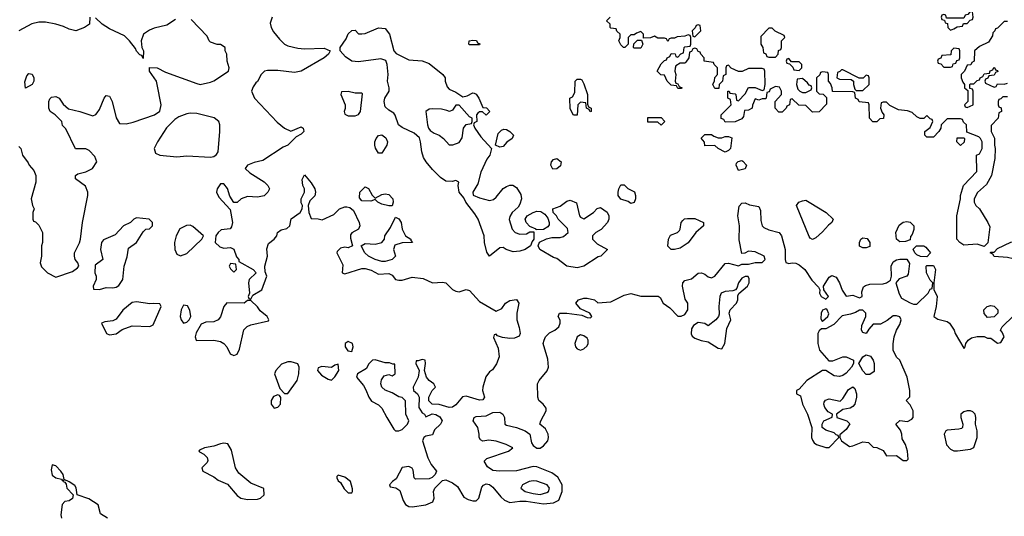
# Model space of a CAD drawing. Header units: inches. Extents: x 2380053 to 2584298, y 380219 to 546618.
# Tile 407 of 656: x 2550336 to 2556190, y 424782 to 427736. Entities that reach past the tile are written whole.
import ezdxf

# ---------------------------------------------------------------- set-up
doc = ezdxf.new("R2010")
doc.units = ezdxf.units.IN
doc.header["$MEASUREMENT"] = 0
doc.layers.add('C5452', color=7, linetype='Continuous')

msp = doc.modelspace()

# ---------------------------------------------------------------- linework, layer by layer
at = {"layer": 'C5452', "color": 2}
for points, elevation in [([(2555990, 427786), (2555972.7, 427767.3), (2555958, 427762), (2555950, 427746), (2555846, 427746), (2555842, 427762), (2555830, 427766), (2555818, 427762), (2555814, 427750), (2555818, 427738), (2555834, 427734), (2555838, 427718), (2555852.7, 427712.7), (2555854, 427690), (2555870, 427674), (2555890, 427682), (2555910, 427694), (2555942, 427698), (2555947.3, 427712.7), (2555970, 427714), (2555987.3, 427732.7), (2556002, 427738), (2556006, 427750), (2556002, 427782)], 38), ([(2552970, 427278), (2552996.5, 427283.5), (2553030, 427301), (2553038.8, 427298.8), (2553050, 427292), (2553066, 427270), (2553090, 427214), (2553110.9, 427210.9), (2553131.3, 427190), (2553110, 427168.7), (2553087.3, 427187.3), (2553070, 427188), (2553059.6, 427180.4), (2553052, 427170), (2553054, 427130), (2553038, 427122), (2553034, 427110), (2553042, 427090), (2553078.5, 427038.5), (2553142, 426970), (2553131, 426930), (2553113.4, 426906.6), (2553077.3, 426830), (2553060.7, 426759.3), (2553031.3, 426710), (2553032, 426692), (2553070, 426676), (2553130, 426661), (2553152.7, 426667.3), (2553170, 426681), (2553210, 426731.3), (2553230, 426744.7), (2553250, 426751.3), (2553268.8, 426751.1), (2553290, 426738), (2553316.7, 426696.7), (2553319.1, 426670), (2553310, 426638), (2553299.8, 426620.2), (2553264.7, 426590), (2553250, 426566), (2553247.1, 426547.1), (2553264.7, 426490), (2553282, 426470), (2553310, 426461), (2553350, 426462), (2553370, 426474), (2553394, 426474), (2553394, 426430), (2553383.6, 426416.4), (2553374, 426390), (2553342, 426370), (2553310, 426359.3), (2553270, 426356), (2553229.5, 426369.5), (2553210, 426381.2), (2553190, 426379), (2553130, 426328.7), (2553113.6, 426353.6), (2553099.3, 426410), (2553098, 426450), (2553061.2, 426550), (2553042, 426582), (2552989, 426650), (2552977.2, 426677.2), (2552949.2, 426710), (2552944, 426750), (2552948, 426770), (2552930, 426779), (2552907.1, 426772.9), (2552870, 426776), (2552837.5, 426797.5), (2552790, 426844), (2552752.7, 426890), (2552737.2, 426917.2), (2552726.6, 426950), (2552719.3, 427010), (2552712.3, 427032.3), (2552680.9, 427060.9), (2552610, 427094), (2552588.7, 427110), (2552568.8, 427168.9), (2552560.4, 427180.4), (2552530, 427198), (2552510, 427218), (2552502.7, 427250), (2552506.6, 427270), (2552532.7, 427310), (2552532.7, 427330), (2552522.9, 427370), (2552526, 427410), (2552521.2, 427470), (2552512.7, 427492.7), (2552484, 427504), (2552350, 427486), (2552310, 427489.3), (2552274.2, 427514.2), (2552242, 427550), (2552242, 427570), (2552277.5, 427622.5), (2552290, 427651.3), (2552310, 427672), (2552330, 427674), (2552350, 427652), (2552370, 427651), (2552390, 427654.8), (2552470, 427687.3), (2552510, 427682.8), (2552534.8, 427650), (2552561, 427550), (2552574, 427534), (2552650, 427497.3), (2552730, 427490.7), (2552770, 427474.8), (2552851, 427410), (2552866, 427390), (2552866, 427370), (2552876.9, 427336.9), (2552890, 427322), (2552930, 427304.7)], 38), ([(2554370, 427706), (2554358, 427702), (2554352.7, 427687.3), (2554334, 427670), (2554338, 427638), (2554350, 427634), (2554386, 427670), (2554382, 427702)], 38), ([(2554810, 427686), (2554790, 427686), (2554743.6, 427636.4), (2554742, 427590), (2554754, 427570), (2554758, 427538), (2554772.7, 427532.7), (2554778, 427518), (2554790, 427514), (2554830, 427514), (2554846, 427530), (2554847.3, 427552.7), (2554862, 427558), (2554866, 427570), (2554866, 427610), (2554886, 427630), (2554882, 427642), (2554828.4, 427668.4)], 38), ([(2553010, 427586), (2553006, 427590), (2553008, 427610), (2553030, 427614), (2553051.6, 427611.6), (2553058, 427598), (2553072.7, 427592.7), (2553070, 427586)], 38), ([(2553990, 427566), (2553986, 427570), (2553987.3, 427592.7), (2554010, 427614), (2554034, 427614), (2554042, 427590), (2554030, 427566)], 38), ([(2555890, 427566), (2555874, 427550), (2555872.7, 427527.3), (2555818, 427522), (2555812.7, 427507.3), (2555798, 427502), (2555794, 427490), (2555798, 427478), (2555812.7, 427472.7), (2555830, 427454), (2555870, 427454), (2555882, 427458), (2555887.3, 427472.7), (2555902, 427478), (2555907.3, 427492.7), (2555922, 427498), (2555926, 427510), (2555926, 427550), (2555922, 427562)], 38), ([(2554910, 427506), (2554898, 427502), (2554894, 427490), (2554898, 427478), (2554914, 427474), (2554932.7, 427452.7), (2554938, 427438), (2554970, 427434), (2554986, 427450), (2554986, 427470), (2554970, 427486), (2554926, 427486)], 38), ([(2555230, 427438), (2555222, 427438), (2555212.7, 427427.3), (2555198, 427422), (2555194, 427390), (2555210, 427382), (2555279.6, 427379.6), (2555294, 427370), (2555294, 427350), (2555302, 427322), (2555310, 427314), (2555350, 427314), (2555386, 427350), (2555386, 427390), (2555382, 427402), (2555370, 427406), (2555352, 427388), (2555328, 427388)], 38), ([(2550370, 427329.2), (2550366, 427366), (2550378, 427402), (2550390, 427416), (2550410, 427411), (2550420.7, 427390), (2550419.1, 427370), (2550410.5, 427350)], 38), ([(2553727.3, 427187.3), (2553722, 427202), (2553706, 427210), (2553702, 427242), (2553670, 427246), (2553654, 427230), (2553650, 427168), (2553628.8, 427168.9), (2553610, 427206), (2553608, 427270), (2553622, 427278), (2553637.2, 427302.8), (2553638, 427370), (2553650, 427382), (2553670, 427382), (2553678, 427378), (2553690, 427354), (2553711.3, 427290), (2553712.7, 427232.7), (2553718, 427218), (2553734, 427210), (2553734, 427190)], 38), ([(2554990, 427386), (2554958, 427382), (2554954, 427350), (2554963.6, 427323.6), (2554974, 427310), (2554990, 427302), (2555010, 427302), (2555042, 427318), (2555046, 427330), (2555042, 427342), (2555030, 427346), (2555020.4, 427360.4)], 38), ([(2552290, 427308), (2552250, 427306), (2552244.7, 427290), (2552271.3, 427230), (2552271.3, 427208.7), (2552264.7, 427190), (2552270, 427174), (2552290, 427164.7), (2552330, 427164.7), (2552350, 427172), (2552362, 427190), (2552374, 427294), (2552370, 427298), (2552330, 427298)], 42), ([(2552950, 427228), (2552930, 427228), (2552910, 427198), (2552890.9, 427189.1), (2552876.5, 427196.5), (2552843.3, 427203.3), (2552793.4, 427206.6), (2552770, 427204), (2552751.3, 427190), (2552761, 427110), (2552766, 427090), (2552776.8, 427076.8), (2552801.1, 427061.1), (2552831, 427050), (2552856, 427030), (2552890, 426992), (2552911.6, 426991.6), (2552950, 427004.7), (2552966.3, 427033.7), (2552974, 427090), (2552990, 427112), (2553022, 427118), (2553026, 427130), (2553026, 427150), (2553010, 427158)], 38), ([(2551350, 427179.5), (2551330, 427175.1), (2551282.4, 427157.6), (2551258, 427142), (2551208.1, 427091.9), (2551154.8, 427010), (2551136, 426970), (2551142.8, 426942.8), (2551170, 426931), (2551270, 426921), (2551330, 426926.8), (2551470, 426918.8), (2551490, 426922.8), (2551506.3, 426933.7), (2551516, 426950), (2551526.6, 427070), (2551526, 427110), (2551519.3, 427130), (2551491.5, 427151.5), (2551390, 427177)], 38), ([(2554150, 427108), (2554130, 427126), (2554070, 427126), (2554070, 427154), (2554150, 427154), (2554172, 427130)], 38), ([(2553190, 426978), (2553166, 426990), (2553180.2, 427059.8), (2553200.2, 427079.8), (2553215.3, 427084.7), (2553230, 427082.8), (2553251.3, 427070), (2553271.3, 427050), (2553264.7, 427030), (2553233.4, 427006.6), (2553210, 426982)], 38), ([(2552470, 426942), (2552452.1, 426972.1), (2552447.3, 426990), (2552447.8, 427010), (2552455.1, 427030), (2552470, 427047.3), (2552490, 427050.5), (2552513.7, 427033.7), (2552522, 427010), (2552519.1, 426990), (2552490, 426942)], 38), ([(2554490, 427034), (2554510, 427034), (2554530, 427042), (2554550, 427042), (2554570, 427034), (2554562, 426970), (2554550, 426958), (2554530, 426948), (2554489.1, 426969.1), (2554470, 426988), (2554410, 426986), (2554407.3, 427007.3), (2554388.4, 427031.6), (2554410, 427054), (2554450, 427054), (2554463.6, 427043.6)], 38), ([(2555930, 426988), (2555908, 427010), (2555910, 427034), (2555950, 427034), (2555954, 427030), (2555951.6, 427008.4)], 38), ([(2553506.6, 426846.6), (2553494, 426870), (2553499, 426890), (2553510, 426904.7), (2553530, 426911), (2553554.8, 426890), (2553552.5, 426867.5), (2553530, 426849.3)], 38), ([(2554610, 426838), (2554595.3, 426870), (2554598, 426882), (2554608.4, 426891.6), (2554630, 426898), (2554635.3, 426895.3), (2554658, 426870), (2554650, 426848)], 38), ([(2552450, 426674), (2552490, 426696), (2552510, 426701), (2552530, 426696), (2552554, 426670), (2552556, 426650), (2552550, 426628.7), (2552530, 426629), (2552490, 426639), (2552466, 426650), (2552450, 426666), (2552423.6, 426656.4), (2552370, 426658), (2552356.4, 426676.4), (2552359, 426710), (2552390, 426741), (2552410, 426731.3), (2552431.3, 426691.3)], 38), ([(2553970, 426642), (2553954, 426654), (2553909.4, 426669.4), (2553895.3, 426690), (2553895.3, 426710), (2553898, 426730), (2553910, 426754), (2553930, 426754), (2553951.2, 426731.1), (2553991.3, 426711.3), (2553998, 426690), (2553998, 426670), (2553990, 426648)], 38), ([(2553690, 426552), (2553748, 426590), (2553770, 426612), (2553790, 426618), (2553830, 426591.3), (2553838.8, 426570), (2553839.1, 426550), (2553830.4, 426529.6), (2553792.7, 426487.3), (2553762, 426470), (2553742, 426450), (2553742, 426430), (2553770, 426402), (2553832, 426370), (2553792, 426330), (2553774.8, 426325.2), (2553690, 426269.3), (2553650, 426259.3), (2553589, 426269), (2553530, 426315.3), (2553510, 426322), (2553428, 426370), (2553418, 426390), (2553427.3, 426412.7), (2553468, 426432), (2553500.2, 426439.8), (2553550, 426441), (2553570, 426446), (2553598, 426470), (2553593.6, 426493.6), (2553538, 426550), (2553528, 426570), (2553508.7, 426588.7), (2553506, 426610), (2553550, 426626), (2553590, 426657.3), (2553610, 426662.8), (2553646, 426646), (2553664.7, 426570), (2553670, 426562)], 38), ([(2555050, 426428.7), (2555036.4, 426436.4), (2555030, 426446), (2554955.3, 426630), (2554968, 426650), (2554990, 426658), (2555010, 426662), (2555030.9, 426650.9), (2555132, 426590), (2555172, 426550), (2555164.7, 426530), (2555145.5, 426514.5), (2555110, 426473.2), (2555070, 426439)], 38), ([(2551030, 426558), (2551014, 426550), (2550994, 426530), (2550954, 426510), (2550903.6, 426456.4), (2550834.4, 426425.6), (2550822.8, 426410), (2550817.3, 426370), (2550830.8, 426310), (2550784.5, 426275.5), (2550782.8, 426230), (2550791, 426210), (2550791, 426190), (2550772, 426150), (2550774, 426134), (2550810, 426131.3), (2550850, 426142.8), (2550890, 426141), (2550910, 426144.7), (2550924.7, 426155.3), (2550948.7, 426190), (2550957.2, 426270), (2550974.8, 426325.2), (2550983.7, 426376.3), (2551030, 426411.3), (2551070, 426474), (2551086, 426490), (2551107.3, 426492.7), (2551126, 426510), (2551126, 426530), (2551106, 426550)], 38), ([(2552490, 426297.2), (2552449.2, 426309.2), (2552409.2, 426329.2), (2552388.7, 426350), (2552366, 426390), (2552390, 426404.7), (2552450, 426401), (2552488.4, 426411.6), (2552506, 426430), (2552508, 426450), (2552540.2, 426499.8), (2552570, 426562), (2552590.7, 426550.7), (2552604.7, 426530), (2552610.8, 426490), (2552630.8, 426450.8), (2552662, 426430), (2552662, 426422), (2552672, 426410), (2552610, 426409), (2552566, 426394), (2552558, 426370), (2552570.8, 426330), (2552550, 426309.2), (2552510, 426297.2)], 38), ([(2553406, 426486), (2553406, 426490), (2553370, 426506), (2553348, 426530), (2553343.1, 426543.1), (2553342, 426550), (2553354, 426570), (2553388.7, 426590), (2553410, 426596.3), (2553434.4, 426594.4), (2553458.8, 426578.8), (2553476, 426556), (2553484.7, 426530), (2553483.6, 426516.4), (2553476.9, 426503.1), (2553450, 426488)], 38), ([(2554210, 426369), (2554189.4, 426389.4), (2554193.2, 426430), (2554206.6, 426453.4), (2554248, 426470), (2554258.6, 426481.4), (2554264, 426490), (2554269, 426530), (2554278, 426542), (2554289.3, 426550.7), (2554306.6, 426553.4), (2554350, 426553), (2554402, 426530), (2554402, 426510), (2554356, 426470), (2554310, 426409), (2554264, 426376), (2554230, 426369.2)], 38), ([(2551350, 426513.2), (2551327.9, 426512.1), (2551287.7, 426492.3), (2551266.8, 426450), (2551256, 426410), (2551258, 426370), (2551270, 426342), (2551292, 426332), (2551330, 426346), (2551418, 426430), (2551428, 426450), (2551365.6, 426505.6)], 38), ([(2555570, 426415.3), (2555548.7, 426430), (2555545.2, 426470), (2555566, 426514), (2555590, 426531.3), (2555610, 426536), (2555630, 426531.3), (2555652, 426510), (2555651.6, 426488.4), (2555642, 426458), (2555632.7, 426447.3), (2555630, 426426), (2555603.6, 426416.4)], 38), ([(2555350, 426378), (2555330, 426388), (2555329, 426410), (2555338, 426430), (2555350, 426438), (2555374.4, 426434.4), (2555391.3, 426410), (2555390, 426386), (2555370, 426378)], 38), ([(2555730, 426326), (2555692.7, 426327.3), (2555670, 426338), (2555658, 426350), (2555648, 426372), (2555668.4, 426391.6), (2555711.6, 426391.6), (2555723.6, 426383.6), (2555752, 426350)], 38), ([(2556310, 426298), (2556210, 426322), (2556130, 426328), (2556122, 426342), (2556106, 426350), (2556110, 426354), (2556130, 426354), (2556150, 426374), (2556230, 426412), (2556250, 426414), (2556270, 426434), (2556287.3, 426432.7), (2556332, 426410), (2556358, 426390), (2556364.7, 426370), (2556330, 426306)], 38), ([(2551590, 426286), (2551582, 426270), (2551590, 426254), (2551610, 426234), (2551626, 426250), (2551622, 426282)], 38), ([(2554650, 426208.7), (2554630, 426199), (2554610.8, 426170), (2554601, 426139), (2554591.3, 426128.7), (2554576.8, 426123.2), (2554530, 426119.3), (2554506, 426110), (2554498.8, 426090), (2554493.4, 426030), (2554495.3, 425984.7), (2554491.3, 425970), (2554476, 425950), (2554430, 425915.3), (2554409.1, 425929.1), (2554370, 425934), (2554342.5, 425917.5), (2554330, 425898), (2554327.9, 425867.9), (2554334.4, 425854.4), (2554350, 425841), (2554387.9, 425827.9), (2554430, 425820.7), (2554490, 425781.6), (2554510, 425777.3), (2554529.5, 425810), (2554540.1, 425899.9), (2554564, 425950), (2554554, 425990), (2554561.2, 426010), (2554597.2, 426050), (2554605.2, 426070), (2554605.6, 426094.4), (2554612.9, 426107.1), (2554664, 426150), (2554674, 426170), (2554673.6, 426193.6), (2554668, 426208)], 38), ([(2551030, 426057.2), (2551005.5, 426054.5), (2550950, 426009), (2550910, 425955.3), (2550890, 425944), (2550842, 425938), (2550822, 425930), (2550851.3, 425870), (2550870, 425860.7), (2550910, 425867.7), (2550946, 425894), (2551004.5, 425915.5), (2551109.3, 425910.7), (2551130, 425921), (2551178, 426030), (2551170, 426046), (2551128.7, 426048.7), (2551110, 426045.2)], 38), ([(2551310, 426038), (2551296, 426010), (2551291, 425970), (2551296, 425950), (2551310, 425931.3), (2551330, 425936), (2551344, 425950), (2551353.2, 425970), (2551348.4, 426008.4), (2551334.6, 426034.6)], 38), ([(2551710, 426066), (2551690, 426066), (2551671, 426049), (2551567.9, 426052.1), (2551550.7, 426030), (2551530.5, 425969.5), (2551516, 425950), (2551490, 425938), (2551443, 425937), (2551415.5, 425924.5), (2551385.8, 425874.2), (2551378.8, 425850), (2551384.7, 425830), (2551390, 425826.8), (2551490, 425830.6), (2551530, 425822), (2551550.4, 425810.4), (2551567.3, 425790), (2551587.7, 425747.7), (2551610, 425738.8), (2551630, 425746), (2551643.2, 425776.8), (2551669.3, 425890.7), (2551689.4, 425910.6), (2551710, 425921), (2551814.6, 425945.4), (2551818, 425950), (2551808, 425970), (2551765.2, 426005.2), (2551750, 426028)], 38), ([(2556090, 425964), (2556070, 425988), (2556069, 426010), (2556089.4, 426030.6), (2556110, 426036), (2556130, 426031), (2556152, 426010), (2556152, 425990), (2556130, 425968.7)], 38), ([(2555350, 426008), (2555330, 426008), (2555306.4, 425993.6), (2555276.3, 425983.7), (2555225.5, 425974.5), (2555176.8, 425923.2), (2555130, 425898), (2555103.6, 425896.4), (2555090, 425886), (2555082, 425870), (2555081, 425810), (2555091.3, 425770), (2555147.3, 425707.3), (2555170, 425706.8), (2555230, 425731), (2555250, 425731), (2555294, 425710), (2555294, 425690), (2555282.8, 425670), (2555250, 425633.2), (2555230, 425619), (2555210, 425613.2), (2555178, 425618), (2555130, 425649), (2555110, 425649.2), (2555016, 425590), (2554970, 425538), (2554954, 425530), (2554954, 425510), (2554978, 425498), (2554991.3, 425450), (2555021, 425390), (2555046, 425310), (2555044.7, 425250), (2555050, 425234), (2555059.6, 425219.6), (2555074, 425210), (2555130, 425192), (2555150, 425192), (2555206, 425250), (2555202, 425262), (2555190, 425266), (2555178, 425278), (2555130, 425295.3), (2555108, 425310), (2555108, 425330), (2555118, 425350), (2555167.3, 425372.7), (2555168, 425390), (2555143.7, 425403.7), (2555124, 425430), (2555117.2, 425450), (2555119, 425461), (2555126.3, 425473.7), (2555150, 425480.7), (2555213.6, 425466.4), (2555230, 425482), (2555263.1, 425536.9), (2555290, 425552), (2555302, 425542), (2555310.7, 425510.7), (2555310.7, 425490), (2555301, 425450), (2555290, 425435.3), (2555274.4, 425425.6), (2555230, 425418), (2555192, 425390), (2555194, 425370), (2555254, 425350), (2555271.2, 425331.1), (2555250, 425298), (2555212.7, 425267.3), (2555212, 425250), (2555222, 425230), (2555270, 425198), (2555290, 425201), (2555350, 425224.7), (2555382, 425222), (2555410, 425194), (2555431.6, 425191.6), (2555470, 425174), (2555490, 425142), (2555550, 425144.7), (2555590, 425114), (2555610, 425114), (2555618, 425122), (2555615.3, 425170), (2555602, 425210), (2555583.1, 425243.1), (2555582, 425270), (2555574, 425294), (2555546, 425330), (2555570, 425352), (2555614.6, 425345.4), (2555640.4, 425359.6), (2555648, 425370), (2555648, 425410), (2555630, 425446), (2555606, 425470), (2555628, 425492), (2555629, 425530), (2555612.7, 425610), (2555569, 425710), (2555549.5, 425729.5), (2555528.7, 425770), (2555528.8, 425808.9), (2555535.3, 425850), (2555549, 425890), (2555570, 425922), (2555577.2, 425950), (2555570, 425968), (2555550, 425975.3), (2555530, 425974), (2555493.7, 425946.3), (2555454.4, 425925.6), (2555410, 425924), (2555384, 425896), (2555370, 425869), (2555350, 425875.3), (2555341.2, 425890), (2555343.2, 425916.8), (2555368, 425970), (2555368, 425990)], 38), ([(2555130, 426015.3), (2555110, 426008), (2555101, 425990), (2555099.6, 425959.6), (2555104.7, 425944.7), (2555110, 425942), (2555142, 425970), (2555147.3, 425987.3), (2555138, 426010)], 38), ([(2553670, 425861.2), (2553651.3, 425850), (2553636, 425810), (2553641, 425790), (2553650, 425778), (2553670, 425771), (2553690, 425779.1), (2553710, 425796), (2553717, 425810), (2553717, 425830), (2553710, 425841.2), (2553690, 425856)], 38), ([(2552290, 425822), (2552272, 425810), (2552271.3, 425790), (2552286.8, 425766.8), (2552310, 425762), (2552319, 425790), (2552314, 425810)], 38), ([(2555370, 425626), (2555350, 425648), (2555326, 425690), (2555348.8, 425731.1), (2555370, 425742), (2555394.4, 425734.4), (2555410.7, 425710.7), (2555416, 425690), (2555416, 425644), (2555390, 425626)], 38), ([(2551950, 425701.2), (2551930, 425701.2), (2551893.4, 425686.6), (2551858, 425650), (2551851, 425630), (2551882, 425542), (2551910, 425512), (2551930, 425512), (2551985.2, 425590), (2551996, 425630), (2551997.2, 425670), (2551990, 425688)], 38), ([(2552230, 425686), (2552210, 425682), (2552190, 425668), (2552132.9, 425672.9), (2552110, 425666), (2552106, 425650), (2552130, 425622), (2552170, 425598), (2552190, 425592), (2552210, 425612), (2552232.7, 425650)], 38), ([(2552450, 425713.2), (2552434, 425710), (2552410, 425686), (2552398, 425662), (2552344.7, 425630), (2552338, 425610), (2552379.5, 425559.5), (2552394.4, 425534.4), (2552411, 425490), (2552427.7, 425467.7), (2552470, 425446), (2552490, 425426), (2552518, 425370), (2552560.9, 425300.9), (2552570, 425290.8), (2552590, 425290.8), (2552610, 425299.1), (2552642.7, 425330), (2552649.2, 425350), (2552631.8, 425390), (2552629.3, 425469.3), (2552610, 425489), (2552590, 425493.2), (2552550, 425517.2), (2552510, 425533.2), (2552489, 425550), (2552482.7, 425570), (2552486.3, 425593.7), (2552502.7, 425617.3), (2552530, 425624.7), (2552550, 425618), (2552568, 425630), (2552566, 425686), (2552554, 425686), (2552535.3, 425695.3), (2552510, 425695.3)], 38), ([(2551870, 425504), (2551845.5, 425494.5), (2551830.8, 425470), (2551830.8, 425450), (2551850, 425424.7), (2551870, 425430.8), (2551886, 425450), (2551889.1, 425489.1), (2551880.4, 425500.4)], 38), ([(2555970, 425409), (2555950, 425404), (2555931.3, 425390), (2555931.3, 425370), (2555944.7, 425330), (2555942, 425310), (2555936, 425304), (2555919.8, 425300.2), (2555850, 425294), (2555842, 425290), (2555832, 425270), (2555847.1, 425207.1), (2555870, 425182), (2555890, 425172), (2555911.2, 425171.1), (2555990, 425181), (2556008.8, 425191.1), (2556028.7, 425250), (2556028.7, 425290), (2556019, 425330), (2556022, 425370), (2556018, 425390), (2556003.1, 425403.1), (2555990, 425408.7)], 38), ([(2551550, 425217.2), (2551530, 425213.2), (2551490, 425199), (2551434, 425190), (2551405.4, 425174.6), (2551402, 425170), (2551405.4, 425165.4), (2551430, 425152), (2551450, 425131.3), (2551453.7, 425113.7), (2551450, 425102), (2551418, 425070), (2551424.7, 425050), (2551490, 425016), (2551516.8, 424996.8), (2551572.5, 424972.5), (2551630, 424906), (2551650.6, 424890.6), (2551690, 424882), (2551750, 424884.9), (2551768, 424890), (2551788.7, 424910), (2551788, 424948), (2551710, 424979), (2551639.4, 425039.4), (2551619.7, 425070), (2551594.5, 425174.5), (2551572.7, 425212.7)], 38), ([(2552230, 425026), (2552222, 425018), (2552222, 425010), (2552230, 424994), (2552243.6, 424983.6), (2552265.4, 424945.4), (2552290, 424922), (2552310, 424922), (2552315.3, 424930), (2552314.6, 424945.4), (2552302, 424990), (2552270, 425014)], 38), ([(2553390, 424994), (2553364.7, 424990), (2553326, 424970), (2553316, 424950), (2553341, 424930), (2553390, 424917), (2553430, 424912.2), (2553470, 424923), (2553481.2, 424930), (2553485.2, 424950), (2553473.2, 424970), (2553410, 424991.8)], 42)]:
    msp.add_lwpolyline(points, close=True, dxfattribs=dict(at, elevation=elevation))
at = {"layer": 'C5452', "color": 2, "elevation": 38}
for points in [[(2550754, 427750), (2550752, 427710), (2550722, 427690), (2550670, 427669.2), (2550630, 427679.3), (2550596.3, 427696.3), (2550550, 427709.6), (2550490, 427721.6), (2550450, 427722), (2550408, 427712), (2550330, 427669)], [(2550330, 426982), (2550342, 426970), (2550352, 426930), (2550385.4, 426885.4), (2550392, 426870), (2550419.8, 426839.8), (2550432, 426810), (2550431.2, 426768.9), (2550404.7, 426670), (2550412, 426630), (2550422, 426610), (2550414, 426590), (2550414, 426550), (2550418, 426538), (2550430, 426534), (2550450, 426514), (2550470.7, 426470.7), (2550470.8, 426410), (2550464.7, 426390), (2550464.7, 426330), (2550458, 426290), (2550466.4, 426266.4), (2550502, 426230), (2550550, 426204.7), (2550650, 426238), (2550680.4, 426259.6), (2550688, 426270), (2550682, 426290), (2550666, 426310), (2550660.9, 426330), (2550662.7, 426350), (2550691.6, 426408.4), (2550697, 426430), (2550709.6, 426530), (2550740.9, 426690), (2550740.9, 426710), (2550726.3, 426746.3), (2550668.7, 426790), (2550668, 426810), (2550681.2, 426818.8), (2550730, 426830.8), (2550768.7, 426850), (2550795.3, 426890), (2550783.1, 426923.1), (2550750, 426958), (2550730, 426968), (2550667.3, 426967.3), (2550610, 427086), (2550590, 427106), (2550586, 427130), (2550546, 427170), (2550518, 427190), (2550509, 427210), (2550509.2, 427250), (2550514.6, 427265.4), (2550525.6, 427274.4), (2550550, 427278.8), (2550571, 427270), (2550594, 427234), (2550626.4, 427206.4), (2550694, 427190), (2550770, 427164.7), (2550788.8, 427171.1), (2550797.2, 427182.8), (2550810, 427202), (2550839, 427270), (2550850, 427284.7), (2550870, 427281), (2550886.8, 427250), (2550910, 427152), (2550930, 427118), (2550970, 427116), (2551010, 427126.8), (2551138, 427170), (2551169.1, 427190.9), (2551177.2, 427230), (2551154, 427350), (2551148.7, 427370), (2551108, 427430), (2551108, 427452), (2551154, 427450), (2551203.5, 427423.5), (2551390, 427356), (2551410, 427351.3), (2551470, 427364.7), (2551490, 427372), (2551578, 427430), (2551582, 427450), (2551568.7, 427490), (2551568, 427530), (2551558, 427550), (2551558, 427570), (2551530, 427588), (2551510, 427588.7), (2551470, 427602), (2551462, 427610), (2551450, 427638), (2551356.5, 427736.5)], [(2551262, 427738), (2551210, 427704), (2551135.3, 427684.7), (2551107.1, 427672.9), (2551072, 427650), (2551058, 427610), (2551062, 427570), (2551071.3, 427550), (2551070, 427506), (2551062, 427522), (2551050, 427526), (2551030, 427548), (2551024, 427564), (2550989, 427610), (2550959.5, 427639.5), (2550870, 427682), (2550826, 427710), (2550787.3, 427747.3)], [(2551838, 427750), (2551825.4, 427714.6), (2551831, 427690), (2551844.5, 427664.5), (2551879.8, 427619.8), (2551910.7, 427590.7), (2551930, 427581), (2551990, 427566.8), (2552030, 427562.8), (2552146.4, 427566.4), (2552182, 427550), (2552171.3, 427530), (2552146.8, 427510), (2552010, 427429.2), (2551970, 427422.7), (2551870, 427433.2), (2551810, 427434), (2551791.2, 427428.9), (2551772, 427410), (2551750.9, 427369.1), (2551739.6, 427360.4), (2551723.6, 427336.4), (2551714, 427310), (2551732, 427270), (2551867.1, 427127.1), (2551910, 427091.3), (2551947.3, 427072.7), (2552010, 427098), (2552022, 427090), (2552023.6, 427083.6), (2552024.7, 427070), (2552010, 427055.3), (2551980.7, 427039.3), (2551930, 426989), (2551902.5, 426977.5), (2551780.9, 426899.1), (2551730, 426886), (2551691.3, 426870), (2551676, 426850), (2551704.5, 426824.5), (2551790, 426771), (2551811.3, 426750), (2551822, 426730), (2551812, 426710), (2551790, 426689), (2551750, 426681.2), (2551690, 426685.2), (2551652, 426670), (2551630, 426648.7), (2551610, 426648), (2551586, 426686), (2551571.9, 426731.9), (2551550, 426759), (2551530, 426759), (2551511, 426730), (2551506.8, 426710), (2551519.8, 426679.8), (2551586.8, 426606.8), (2551600.5, 426530), (2551595.9, 426504.1), (2551587.1, 426492.9), (2551534, 426486), (2551516, 426470), (2551502, 426450), (2551498, 426410), (2551525.2, 426385.2), (2551550, 426377.3), (2551590, 426381), (2551610, 426372), (2551626, 426326), (2551638, 426310), (2551638, 426298), (2551724.7, 426250), (2551742, 426230), (2551701, 426190), (2551697.3, 426170), (2551702, 426110), (2551694, 426090), (2551698, 426078), (2551710, 426074), (2551723.1, 426096.9), (2551775.3, 426130), (2551806, 426210), (2551796.4, 426236.4), (2551794, 426270), (2551809.2, 426330), (2551806.3, 426373.7), (2551816, 426404), (2551850, 426431.3), (2551864, 426450), (2551869.2, 426470.8), (2551890, 426486), (2551925.2, 426494.8), (2551942, 426510), (2551949.5, 426550.5), (2552004, 426590), (2552015.3, 426610), (2552018, 426630), (2552010, 426646), (2552009, 426670), (2552028.7, 426710), (2552029, 426730), (2552019, 426750), (2552014.6, 426785.4), (2552030, 426814), (2552070, 426764.7), (2552090.7, 426730), (2552094.8, 426710), (2552090.9, 426689.1), (2552062, 426658), (2552051.3, 426630), (2552056, 426590), (2552070, 426554), (2552110, 426552), (2552134.6, 426545.4), (2552203.1, 426576.9), (2552238, 426610), (2552270, 426622.8), (2552282, 426622), (2552298.8, 426618.8), (2552321, 426601), (2552354.8, 426530), (2552358.8, 426510), (2552351.3, 426490), (2552311.6, 426468.4), (2552303.6, 426456.4), (2552303.6, 426436.4), (2552314, 426390), (2552290, 426378), (2552270, 426382), (2552243.6, 426376.4), (2552223.6, 426356.4), (2552222, 426350), (2552256.9, 426276.9), (2552254, 426230), (2552270, 426224.7), (2552370, 426256), (2552390, 426256), (2552426.4, 426246.4), (2552470, 426222), (2552530, 426226.8), (2552550, 426216), (2552570, 426191.3), (2552590, 426186), (2552610, 426186.8), (2552670, 426204), (2552735.9, 426195.9), (2552790, 426170.7), (2552850, 426174.8), (2552870, 426171), (2552910, 426131.3), (2552930, 426121), (2552950, 426118), (2552990, 426131.3), (2553010, 426126), (2553070, 426058.8), (2553170, 426002), (2553202, 426018), (2553224, 426050), (2553250, 426066), (2553290, 426070.8), (2553304.7, 426050), (2553291.3, 425990), (2553291.3, 425950), (2553306, 425906), (2553311, 425870), (2553306, 425854), (2553278.5, 425841.5), (2553250, 425839.3), (2553206, 425846), (2553176.4, 425856.4), (2553170, 425866), (2553158, 425862), (2553154, 425846), (2553181.4, 425781.4), (2553186, 425730), (2553170.9, 425689.1), (2553146.4, 425653.6), (2553130, 425642), (2553108.2, 425611.8), (2553090.5, 425550), (2553088.2, 425530), (2553099.1, 425490), (2553090, 425474), (2553070, 425472.3), (2552990, 425496), (2552968, 425492), (2552930, 425444.5), (2552910, 425431.8), (2552890, 425429.5), (2552830, 425446.6), (2552789.2, 425449.2), (2552769, 425469), (2552769, 425490), (2552789.3, 425530.7), (2552808.7, 425550), (2552798, 425570), (2552770, 425589), (2552755.1, 425610), (2552742, 425650), (2552748, 425690), (2552746, 425710), (2552730, 425715.3), (2552706, 425706), (2552694, 425706), (2552692, 425690), (2552712, 425650), (2552705.5, 425610), (2552674.8, 425550), (2552678, 425530), (2552701, 425510), (2552711, 425490), (2552708.3, 425428.3), (2552730, 425398), (2552742, 425390), (2552750, 425374), (2552789.1, 425390.9), (2552810, 425387.3), (2552834, 425374), (2552847.3, 425350), (2552837.3, 425330), (2552803, 425297), (2552790, 425266), (2552750, 425259), (2552738, 425250), (2552731.3, 425230), (2552762.8, 425130), (2552782.8, 425090), (2552814.8, 425050), (2552806.8, 425030), (2552788.1, 425011.9), (2552770, 425004.5), (2552690, 425002), (2552682, 425010), (2552676, 425056), (2552669.1, 425069.1), (2552650, 425079), (2552610, 425073.2), (2552574.4, 425005.6), (2552552, 424990), (2552534, 424970), (2552538, 424958), (2552571.6, 424951.6), (2552596, 424936), (2552615.5, 424875.5), (2552630, 424851.3), (2552650, 424841), (2552670, 424838.8), (2552750, 424850.8), (2552791.9, 424868.1), (2552801.2, 424890), (2552796, 424930), (2552805.2, 424950), (2552850, 424996), (2552870, 424999.1), (2552910, 424980.4), (2552939.2, 424959.2), (2552976.3, 424896.3), (2553002, 424882), (2553030, 424874), (2553050, 424874.8), (2553065.2, 424890), (2553084.1, 424955.9), (2553092.9, 424967.1), (2553110, 424976), (2553130, 424971), (2553150, 424954.8), (2553197.1, 424897.1), (2553218.4, 424878.4), (2553250, 424864.9), (2553310, 424872.2), (2553348.1, 424871.8), (2553450, 424857.1), (2553510, 424863), (2553541.2, 424878.8), (2553562, 424930), (2553561.6, 424970), (2553535.6, 425015.6), (2553499.7, 425039.7), (2553410, 425077), (2553390, 425077.6), (2553290, 425052.8), (2553189.6, 425049.6), (2553150, 425054.5), (2553117.2, 425077.2), (2553097.2, 425110), (2553114, 425126), (2553242, 425170), (2553268, 425190), (2553228.7, 425210), (2553170, 425229.6), (2553125.8, 425234.2), (2553089.3, 425229.3), (2553076.4, 425236.4), (2553068.7, 425250), (2553068.8, 425271.1), (2553059.5, 425310), (2553032.7, 425350), (2553039, 425370), (2553050, 425375.5), (2553110, 425380.5), (2553150, 425400.4), (2553190, 425401.1), (2553208, 425390), (2553218.4, 425370), (2553221, 425330), (2553230, 425324), (2553290, 425310.8), (2553342, 425290), (2553370, 425271.3), (2553379.9, 425219.9), (2553390, 425202.8), (2553410, 425187.3), (2553430, 425187.3), (2553450, 425200.7), (2553476, 425230), (2553480.9, 425250), (2553478, 425270), (2553462, 425302), (2553429, 425330), (2553434, 425350), (2553466, 425410), (2553465.6, 425425.6), (2553449.2, 425450), (2553423.7, 425470), (2553416, 425490), (2553415.3, 425570), (2553424, 425590), (2553471.8, 425648.2), (2553480.9, 425670), (2553476.6, 425716.6), (2553449, 425810), (2553454, 425830), (2553462, 425850), (2553486, 425874), (2553518, 425890), (2553542, 425910), (2553549, 425930), (2553548.8, 425948.9), (2553538, 425970), (2553546, 425990), (2553588.8, 425991.1), (2553678, 425978), (2553710, 425964.7), (2553730, 425962), (2553738, 425970), (2553726, 425990), (2553670, 426015.3), (2553642, 426050), (2553658, 426070), (2553690, 426078.8), (2553710, 426078.8), (2553754, 426070), (2553772.7, 426052.7), (2553850, 426057.3), (2553930, 426097.3), (2553970, 426106.8), (2554030, 426091), (2554131.6, 426091.6), (2554143.6, 426083.6), (2554162, 426050), (2554202, 426022), (2554250, 425972), (2554270, 425972), (2554290, 425982), (2554308, 426010), (2554308.7, 426030), (2554308.7, 426050), (2554293.6, 426073.6), (2554277.2, 426150), (2554279, 426170), (2554290, 426184.7), (2554330, 426194.8), (2554370, 426227.3), (2554390, 426230.7), (2554410, 426222.8), (2554430, 426206.8), (2554450, 426201), (2554456.5, 426203.5), (2554469.1, 426210.9), (2554530, 426286), (2554550, 426286.8), (2554610, 426272), (2554630, 426282), (2554670, 426282), (2554710, 426291.3), (2554750, 426291.3), (2554768.7, 426310), (2554762, 426330), (2554710, 426356), (2554670, 426359.3), (2554648, 426348), (2554630, 426346), (2554613.6, 426426.4), (2554615.3, 426510), (2554605.2, 426570), (2554613.6, 426626.4), (2554630, 426644.7), (2554650, 426646), (2554674.4, 426634.4), (2554730, 426624.7), (2554740.7, 426600.7), (2554742.5, 426542.5), (2554750.5, 426510.5), (2554760.5, 426500.5), (2554790, 426486), (2554852, 426470), (2554864.7, 426450), (2554886.8, 426370), (2554886.8, 426310), (2554891.2, 426291.1), (2554910, 426286), (2554929.3, 426290.7), (2554950, 426287.3), (2554970, 426278.8), (2555004.7, 426250), (2555046.4, 426186.4), (2555085.4, 426145.4), (2555094, 426130), (2555092, 426110), (2555102, 426090), (2555130, 426074), (2555146, 426090), (2555118, 426130), (2555115.3, 426150), (2555150, 426204.7), (2555165.2, 426214.8), (2555190, 426204.7), (2555210.8, 426170), (2555227.1, 426127.1), (2555250, 426092), (2555290, 426098), (2555330, 426082), (2555346, 426090), (2555343.1, 426116.9), (2555354, 426146), (2555365.6, 426154.4), (2555390, 426162.8), (2555470, 426164), (2555490, 426170.8), (2555513.6, 426186.4), (2555519, 426210), (2555517.2, 426270), (2555530, 426296), (2555550, 426306.8), (2555570, 426311), (2555610, 426311.3), (2555626, 426286), (2555618, 426222), (2555610.5, 426209.5), (2555564.9, 426195.1), (2555544.7, 426170), (2555564.9, 426104.9), (2555579.8, 426079.8), (2555630, 426051.3), (2555650, 426044.7), (2555670, 426044.7), (2555738, 426110), (2555750, 426134), (2555762, 426138), (2555766, 426170), (2555750, 426186), (2555728, 426230), (2555726, 426270), (2555730, 426274), (2555770, 426274), (2555782, 426250), (2555770.8, 426170), (2555771.2, 426131.1), (2555791, 426090), (2555784.9, 426030), (2555772, 425970), (2555795.3, 425955.3), (2555850, 425941), (2555864.7, 425930), (2555891.3, 425890), (2555898, 425870), (2555950, 425782), (2555955.3, 425784.7), (2555962, 425810), (2555975.3, 425830), (2555996, 425844), (2556030, 425850.8), (2556071, 425851), (2556090, 425842), (2556110, 425842), (2556150, 425811.3), (2556170, 425816), (2556189, 425850), (2556178, 425878), (2556168, 425890), (2556178, 425910), (2556246, 425974)], [(2556210, 427278), (2556182, 427278), (2556170, 427266), (2556158, 427262), (2556154, 427250), (2556154, 427230), (2556158, 427218), (2556171.6, 427211.6), (2556174, 427190), (2556158, 427182), (2556154, 427150), (2556112.7, 427107.3), (2556112, 427070), (2556131.2, 427031.1), (2556131.3, 426990), (2556136, 426970), (2556134.8, 426910), (2556114.8, 426810), (2556083.6, 426756.4), (2556031.6, 426708.4), (2556012, 426670), (2556012, 426650), (2556022, 426630), (2556042, 426610), (2556092, 426530), (2556103.6, 426503.6), (2556091.6, 426408.4), (2556070, 426386), (2556030, 426401.2), (2555950, 426395.3), (2555926, 426410), (2555908, 426430), (2555909, 426570), (2555929, 426670), (2555929.1, 426690.9), (2555948, 426750), (2556027.3, 426832.7), (2556026, 426930), (2556042, 426938), (2556058, 426970), (2556058, 427010), (2556048, 427030), (2556039, 427039), (2555967.3, 427067.3), (2555966, 427110), (2555947.3, 427127.3), (2555942, 427142), (2555930, 427146), (2555850, 427146), (2555814, 427110), (2555812, 427090), (2555802, 427070), (2555770, 427038), (2555730, 427038), (2555718, 427050), (2555718, 427070), (2555750, 427094), (2555766, 427130), (2555762, 427142), (2555750, 427146), (2555730, 427166), (2555711.6, 427148.4), (2555690, 427148), (2555670, 427158), (2555643.1, 427183.1), (2555614.6, 427194.6), (2555560.4, 427200.4), (2555510, 427226), (2555490, 427246), (2555470, 427246), (2555458, 427242), (2555454, 427210), (2555463.6, 427183.6), (2555474, 427170), (2555472.7, 427147.3), (2555450, 427146), (2555431.6, 427128.4), (2555408.4, 427128.4), (2555388, 427150), (2555386, 427230), (2555382, 427242), (2555327.3, 427247.3), (2555322, 427262), (2555306, 427270), (2555302, 427302), (2555290, 427306), (2555168, 427308), (2555166, 427330), (2555156.4, 427356.4), (2555146, 427370), (2555146, 427410), (2555142, 427422), (2555110, 427426), (2555098, 427422), (2555092.7, 427407.3), (2555074, 427390), (2555074, 427310), (2555090, 427294), (2555112.7, 427292.7), (2555132.7, 427272.7), (2555132.7, 427232.7), (2555090, 427188), (2555050, 427186), (2555010, 427226), (2554968.4, 427228.4), (2554930, 427266), (2554918, 427262), (2554914, 427230), (2554898, 427222), (2554894, 427210), (2554870, 427186), (2554850, 427186), (2554828, 427210), (2554828, 427250), (2554866, 427290), (2554866, 427310), (2554854.6, 427334.6), (2554830, 427338), (2554798, 427322), (2554792.7, 427307.3), (2554778, 427302), (2554774, 427270), (2554770, 427266), (2554750, 427266), (2554730, 427258), (2554710, 427266), (2554692.7, 427227.3), (2554692, 427210), (2554670, 427198), (2554644.7, 427195.3), (2554639.6, 427160.4), (2554630, 427146), (2554590, 427128), (2554530, 427126), (2554522, 427142), (2554507.3, 427147.3), (2554506, 427170), (2554566, 427230), (2554562, 427262), (2554546, 427270), (2554546, 427310), (2554554, 427310), (2554558, 427298), (2554590, 427294), (2554594, 427290), (2554598, 427258), (2554610, 427254), (2554650, 427294), (2554670, 427332), (2554710, 427332), (2554750, 427314), (2554762, 427318), (2554768, 427350), (2554766, 427430), (2554762, 427442), (2554750, 427446), (2554670, 427446), (2554631.6, 427428.4), (2554610, 427428), (2554567.3, 427447.3), (2554550, 427466), (2554538, 427462), (2554534, 427450), (2554534, 427410), (2554518, 427402), (2554514, 427370), (2554494, 427350), (2554492.7, 427327.3), (2554470, 427326), (2554458, 427350), (2554467.3, 427372.7), (2554468.4, 427391.6), (2554486, 427410), (2554486, 427450), (2554466, 427470), (2554462, 427482), (2554406, 427490), (2554406, 427510), (2554386, 427530), (2554382, 427542), (2554370, 427546), (2554362, 427562), (2554350, 427566), (2554338, 427562), (2554330, 427546), (2554318, 427542), (2554314, 427510), (2554296.9, 427483.1), (2554290, 427478), (2554263.6, 427476.4), (2554238, 427462), (2554232.7, 427447.3), (2554232, 427430), (2554238, 427410), (2554234, 427370), (2554238, 427358), (2554250, 427354), (2554258, 427338), (2554274, 427330), (2554270, 427326), (2554250, 427326), (2554242, 427342), (2554210, 427346), (2554186, 427370), (2554170, 427406), (2554148.4, 427408.4), (2554126, 427430), (2554150, 427474), (2554170, 427494), (2554182, 427498), (2554186, 427510), (2554202, 427518), (2554210, 427534), (2554232.7, 427532.7), (2554238, 427518), (2554250, 427514), (2554267.3, 427532.7), (2554282, 427538), (2554286, 427570), (2554290, 427574), (2554322, 427578), (2554326, 427590), (2554326, 427630), (2554322, 427642), (2554310, 427646), (2554290, 427638), (2554245.4, 427634.6), (2554230, 427626), (2554210, 427626), (2554198, 427622), (2554190, 427606), (2554182, 427622), (2554170, 427626), (2554130, 427626), (2554110, 427638), (2554087.3, 427627.3), (2554046, 427626), (2554046, 427650), (2554030, 427666), (2554003.6, 427656.4), (2553990, 427646), (2553970, 427646), (2553962, 427638), (2553954, 427630), (2553954, 427590), (2553934, 427570), (2553926, 427570), (2553910, 427586), (2553898, 427610), (2553906, 427630), (2553906, 427650), (2553887.3, 427667.3), (2553882, 427682), (2553850, 427686), (2553846, 427690), (2553846, 427710), (2553826, 427730), (2553846, 427750)], [(2556210, 427726), (2556190, 427726), (2556150, 427686), (2556138, 427682), (2556134, 427670), (2556122, 427658), (2556119.6, 427640.4), (2556096.9, 427603.1), (2556043.6, 427576.4), (2556014, 427550), (2556011.6, 427488.4), (2555998, 427482), (2555991.6, 427468.4), (2555970, 427466), (2555954, 427430), (2555934, 427410), (2555934, 427390), (2555943.6, 427363.6), (2555954, 427350), (2555954, 427330), (2555974, 427314), (2555974, 427250), (2555954, 427230), (2555958, 427218), (2555970, 427214), (2556006, 427230), (2556006, 427310), (2556002, 427322), (2555986, 427326), (2555986, 427350), (2555990, 427354), (2556010, 427354), (2556030, 427374), (2556042, 427378), (2556046, 427390), (2556062, 427398), (2556070, 427414), (2556102, 427418), (2556107.3, 427432.7), (2556122, 427438), (2556128, 427452), (2556131.6, 427451.6), (2556138, 427438), (2556150, 427434), (2556151.6, 427428.4), (2556138, 427422), (2556130, 427406), (2556098, 427402), (2556092.7, 427387.3), (2556078, 427382), (2556074, 427370), (2556078, 427358), (2556130, 427334), (2556142, 427338), (2556150, 427354), (2556190, 427352), (2556210, 427358)], [(2550859, 424770), (2550816.4, 424796.4), (2550802, 424850), (2550746.3, 424886.3), (2550678, 424910), (2550672.3, 424952.3), (2550664.7, 424964.7), (2550630, 424988), (2550600.4, 425000.4), (2550595.3, 425030), (2550581.2, 425050), (2550550, 425082.7), (2550530, 425088.7), (2550522.4, 425057.6), (2550530, 425026), (2550550, 425010.8), (2550583.6, 425003.6), (2550590, 424994), (2550598, 424998), (2550594, 424990), (2550604.7, 424984.7), (2550612.7, 424972.7), (2550616, 424950), (2550654, 424910), (2550650, 424888.7), (2550630, 424874), (2550604.7, 424870), (2550588, 424852), (2550580.5, 424790), (2550584, 424770)]]:
    msp.add_lwpolyline(points, dxfattribs=at)

doc.saveas('drawing.dxf')
